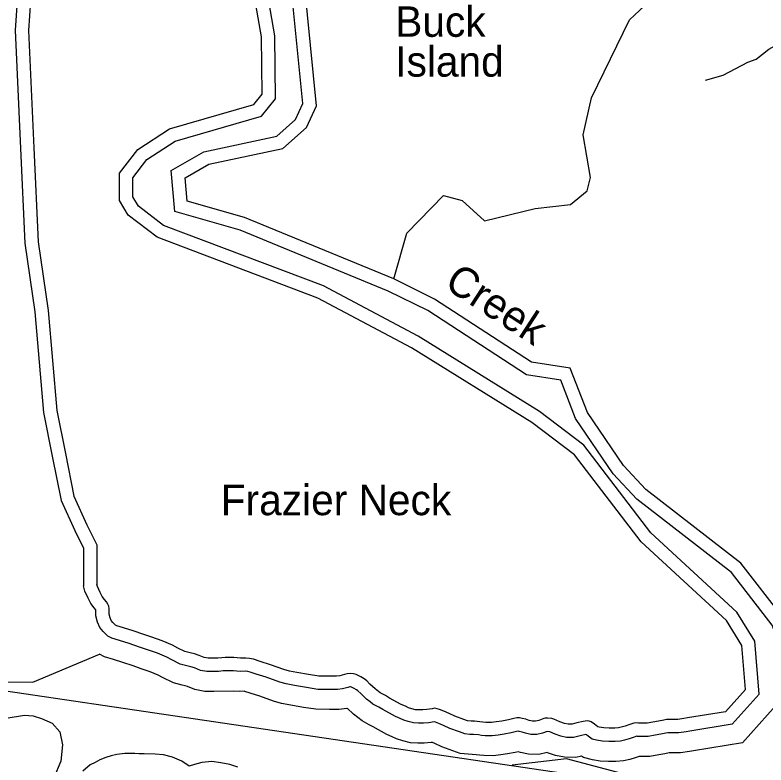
# Model space of a CAD drawing. Extents: x 2104537 to 2336408, y 34176 to 229611.
# Drawn here: x 2286305 to 2290010, y 62747 to 66444 of the extents above; entities that cross this region are included whole.
import ezdxf

# ---------------------------------------------------------------- set-up
doc = ezdxf.new("R2010")
doc.units = 0
for name, color, linetype in [('Exist Boundary Political City Limit New', 7, 'Continuous'), ('Exist Hydrographic Buffer Line', 7, 'Continuous'), ('Exist Hydrographic Creek Single Shore', 7, 'Continuous'), ('Exist Hydrographic Island Label', 7, 'Continuous'), ('Exist Hydrographic Misc Water Feature', 7, 'Continuous'), ('Exist Hydrographic Point Label', 7, 'Continuous'), ('Exist Hydrographic River Shore', 7, 'Continuous'), ('Exist Road Non-System Type 51', 7, 'Continuous'), ('Map Preparation Boundary City Limit Buffer Line', 7, 'Continuous'), ('Old_Level_32', 7, 'Continuous')]:
    doc.layers.add(name, color=color, linetype=linetype)

msp = doc.modelspace()

# ---------------------------------------------------------------- linework, layer by layer
at = {"layer": 'Exist Boundary Political City Limit New'}
msp.add_lwpolyline([(2285266.8, 63258.3), (2290882.2, 62430.4), (2296130.5, 61659.8), (2295847, 55856.3)], dxfattribs=at)
at = {"layer": 'Exist Hydrographic Buffer Line'}
for points in [[(2289844.3, 62948.2), (2289976.6, 63096.2), (2289955.1, 63356.9), (2289866, 63500.7), (2289442.7, 63891.5), (2289111.6, 64323.5), (2288893.1, 64488.9), (2288293.6, 64860.6), (2287827.1, 65108.6), (2287038.1, 65407.4), (2286913.9, 65501.5), (2286886.5, 65548.1), (2286885.8, 65642.2), (2286955.8, 65731.8), (2287095.5, 65822.5), (2287521.3, 65945.6), (2287589.7, 66031.9), (2287587.5, 66342.6), (2287488.3, 66911.3), (2287402.9, 67117), (2287306.9, 67202.9), (2287279.2, 67340.8)], [(2288146.9, 65083.4), (2287416.4, 65383.9), (2287093.3, 65476.3), (2287076.1, 65677.9), (2287237, 65770.6), (2287596.3, 65847.4), (2287689, 65929.5), (2287724.9, 66008.1), (2287653.4, 66732.2), (2287589.3, 66919.5), (2287332.2, 67338.4), (2287279.2, 67340.8)], [(2286326, 67173.9), (2286318.7, 66888.6), (2286325.2, 66659.5), (2286305.5, 66369.2), (2286332, 65785.8), (2286354.2, 65320.2), (2286403.7, 64980.6), (2286446.1, 64485.3), (2286489.2, 64270.2), (2286532.9, 64051.4), (2286599.9, 63902.4), (2286643, 63816.3), (2286643.3, 63629.5)], [(2290174.5, 62704.7), (2290151.9, 63148.3), (2290040.2, 63437), (2289840.2, 63695.8), (2289372.6, 64057.2), (2289256.4, 64181.7), (2289071.4, 64454.6), (2288997.6, 64644.4), (2288828.9, 64670.7), (2288342.4, 64987.1), (2288146.9, 65083.4)], [(2287333, 63210.4), (2287309.4, 63208.2), (2287284.5, 63207.6), (2287251.3, 63207.4), (2287220.6, 63213.4), (2287190.3, 63225.5), (2287172.8, 63231.6), (2287153.6, 63236.2), (2287120.6, 63244.4), (2287078.5, 63265.2), (2287054.5, 63278.5), (2287007.5, 63298), (2286959.2, 63314.7), (2286919.5, 63328.5), (2286867.9, 63345.7), (2286820.8, 63361), (2286783.2, 63372), (2286763, 63382.6), (2286739.6, 63404.7), (2286723.5, 63424.7), (2286711.5, 63451.4), (2286704.2, 63482.5), (2286703.7, 63512), (2286703.7, 63512.1), (2286696, 63521.1), (2286679.2, 63543.2), (2286665.6, 63569.8), (2286650.3, 63604), (2286643.3, 63629.5)], [(2286027.8, 63189.8), (2286152.2, 63156.9), (2286392.4, 63154.9), (2286722, 63293)], [(2287385.3, 63111.7), (2287286.1, 63109.1), (2287241.9, 63108.9), (2287192.6, 63118.6), (2287155.8, 63133.3), (2287145, 63137.1), (2287130.2, 63140.6), (2287086.6, 63151.4), (2287033, 63178), (2287011.7, 63189.7), (2286972.5, 63206), (2286927, 63221.7), (2286887.8, 63235.3), (2286837.2, 63252.2), (2286791.8, 63267), (2286746.2, 63280.3), (2286722, 63293)], [(2287611.5, 63155.8), (2287544.9, 63179.2), (2287495.1, 63194.8), (2287464.6, 63205.2), (2287453.2, 63207.4), (2287440.8, 63208.7), (2287415.6, 63208.2), (2287382.9, 63210.5), (2287333, 63210.4)], [(2289844.3, 62948.2), (2289635.1, 62914.4), (2289616.6, 62910.7), (2289581, 62905.5), (2289546.3, 62905), (2289525.5, 62904.9), (2289516.8, 62903.4), (2289492, 62899.3), (2289464, 62893.2), (2289429.2, 62887.7), (2289397.6, 62887.5), (2289376.3, 62887.9), (2289372.5, 62888.5), (2289354.4, 62882.2), (2289335.4, 62876.3), (2289312.9, 62869.4), (2289292.4, 62864.7), (2289266.4, 62862.9), (2289234.8, 62862.7), (2289203, 62864.2), (2289174.3, 62869), (2289152.8, 62874.5), (2289132.4, 62889.2), (2289124.5, 62895.4), (2289122.3, 62897), (2289121.2, 62896.8), (2289093, 62890.5), (2289061.4, 62882.5), (2289026.6, 62883.2), (2288998.4, 62888.8), (2288969.6, 62898.9), (2288944.2, 62910.5), (2288930.2, 62911.7), (2288908.4, 62903.8), (2288880.3, 62897.4), (2288851, 62898), (2288824.7, 62903.7), (2288808.2, 62909.1), (2288793.3, 62912.6), (2288789.3, 62913.4), (2288779.3, 62911.6), (2288753.5, 62905.5), (2288718.7, 62899.1), (2288688.7, 62894.4), (2288659.3, 62890.9), (2288624.3, 62891.5), (2288607.3, 62893.1), (2288591.2, 62895), (2288567.2, 62897), (2288549.8, 62898), (2288523.8, 62901), (2288498.1, 62909.6), (2288450.1, 62926.6), (2288419.5, 62941.6), (2288397.1, 62951.9), (2288379.4, 62958), (2288373.8, 62959.7), (2288346.1, 62955), (2288319.9, 62952.5), (2288296.6, 62952.9), (2288271.1, 62954.4), (2288245.4, 62961.1), (2288223.7, 62968), (2288205.8, 62976.2), (2288182.3, 62986.4), (2288120.5, 63020), (2288100.9, 63031.6), (2288071.3, 63047.1), (2288057.5, 63057.7), (2288039.6, 63072.1), (2288011.1, 63098.7), (2287997.3, 63112.2), (2287990.6, 63117.3), (2287979.2, 63124.5), (2287975.8, 63126.3), (2287964.8, 63131), (2287960.4, 63132.5), (2287956.5, 63132), (2287947.3, 63129.5), (2287921.5, 63122.4), (2287896.6, 63118.8), (2287857.5, 63118.8), (2287798.5, 63119.9), (2287743.5, 63128.2), (2287683.9, 63138.4), (2287643.1, 63146.4), (2287611.5, 63155.8)], [(2287581.1, 63062.2), (2287513.9, 63085.8), (2287464.6, 63101.3), (2287439.3, 63109.8), (2287438.6, 63109.9), (2287436.5, 63110.2), (2287413, 63109.7), (2287385.3, 63111.7)], [(2288735.3, 62802), (2288702.2, 62796.8), (2288664.3, 62792.3), (2288618.9, 62793.2), (2288597, 62795.2), (2288581.3, 62797.1), (2288560.3, 62798.8), (2288541.4, 62799.9), (2288502.3, 62804.3), (2288466, 62816.6), (2288411.9, 62835.8), (2288377.3, 62852.7), (2288365, 62858.3), (2288359, 62857.3), (2288323.6, 62854), (2288292.9, 62854.5), (2288255.8, 62856.6), (2288217.9, 62866.5), (2288188, 62876.1), (2288165.8, 62886.3), (2288139.1, 62897.8), (2288072, 62934.3), (2288053, 62945.6), (2288018, 62963.9), (2287996.7, 62980.3), (2287975, 62997.7), (2287944.2, 63026.5), (2287941.7, 63025.9), (2287903.6, 63020.4), (2287856.5, 63020.4), (2287790.2, 63021.6), (2287727.9, 63031), (2287666, 63041.6), (2287619.5, 63050.8), (2287581.1, 63062.2)], [(2289894.4, 62856.6), (2289652.5, 62817.5), (2289633.3, 62813.7), (2289588.9, 62807.2), (2289547.2, 62806.6), (2289534.1, 62806.5), (2289533.2, 62806.4), (2289510.6, 62802.6), (2289482.1, 62796.4), (2289437.2, 62789.3), (2289396.9, 62789.1), (2289386.9, 62789.3), (2289385.3, 62788.7), (2289364.5, 62782.3), (2289338.4, 62774.2), (2289306.9, 62767), (2289270, 62764.5), (2289232.9, 62764.3), (2289192.6, 62766.1), (2289153.8, 62772.7), (2289110.4, 62783.9), (2289100.6, 62790.9), (2289072.7, 62783.8), (2289015.9, 62784.9), (2288972.3, 62793.7), (2288933, 62807.5), (2288931.6, 62808.1), (2288890.3, 62798.8), (2288839.5, 62799.8), (2288799, 62808.5), (2288787.4, 62812.3), (2288773.7, 62809.1), (2288735.3, 62802)], [(2287403.9, 62736.9), (2287365.1, 62748.7), (2287320.8, 62757.5), (2287276.1, 62763.6), (2287227, 62759.6), (2287190.2, 62749.8), (2287165, 62740.4), (2287127.8, 62765.6), (2287082.2, 62785.1), (2287037.8, 62796.9), (2286997.3, 62800.7), (2286942.9, 62802.5), (2286918, 62802.4), (2286896.2, 62803.4), (2286869.1, 62803.9), (2286847.5, 62803.1), (2286807.3, 62799.1), (2286778.8, 62791.5), (2286753.7, 62784.2), (2286723.5, 62772.2), (2286700.3, 62759.8), (2286676.5, 62747.5), (2286639.8, 62715.9)], [(2291147.7, 62263.8), (2290820.6, 62383.1), (2290423.7, 62296.7), (2290249.5, 62310.2), (2290086.9, 62379.7), (2289876.5, 62552), (2289026.6, 62777.8), (2288757.4, 62745.6)]]:
    msp.add_lwpolyline(points, dxfattribs=at)
at = {"layer": 'Exist Hydrographic Creek Single Shore'}
for points in [[(2289810.9, 63009.2), (2289908.9, 63118.9), (2289891, 63335.7), (2289815, 63458.6), (2289394, 63847.1), (2289064.9, 64276.6), (2288855.9, 64434.8), (2288260.9, 64803.7), (2287799.9, 65048.7), (2287006, 65349.3), (2286863.9, 65457.1), (2286821, 65530), (2286820, 65664.6), (2286910.8, 65780.9), (2287067.9, 65882.8), (2287482.9, 66002.8), (2287523.9, 66054.5), (2287521.9, 66336.6), (2287424.9, 66892.9), (2287348, 67078), (2287246.9, 67168.5), (2287211.8, 67343), (2287244.9, 67408)], [(2288173.9, 65143.3), (2287438, 65446), (2287154.8, 65526.9), (2287145, 65641.9), (2287260.8, 65708.6), (2287626.9, 65786.8), (2287742.9, 65889.6), (2287791.9, 65996.9), (2287717.9, 66746.2), (2287649, 66947.6), (2287369.9, 67402.4), (2287244.9, 67408)], [(2290238, 62748.5), (2290216.9, 63162.2), (2290097.9, 63469.5), (2289886.9, 63742.6), (2289417, 64105.8), (2289307.9, 64222.7), (2289129.9, 64485.3), (2289045, 64703.4), (2288852.9, 64733.3), (2288374.9, 65044.3), (2288173.9, 65143.3)]]:
    msp.add_lwpolyline(points, dxfattribs=at)
at = {"layer": 'Exist Hydrographic Misc Water Feature'}
msp.add_lwpolyline([(2288173.9, 65143.3), (2288238.9, 65368.3), (2288420, 65555.1), (2288511.9, 65530.4), (2288621, 65429.9), (2288870.9, 65490.7), (2289046, 65510.3), (2289128, 65577.6), (2289144, 65642.9), (2289109, 65853.5), (2289149, 66036.5), (2289337, 66419.9), (2289436, 66513.2)], dxfattribs=at)
at = {"layer": 'Exist Hydrographic River Shore'}
for points in [[(2286391.5, 67170.2), (2286384.3, 66888.7), (2286390.9, 66658.2), (2286371.2, 66368.4), (2286397.5, 65788.9), (2286419.6, 65326.6), (2286468.9, 64988.1), (2286511.2, 64494.6), (2286553.5, 64283), (2286595.8, 64071.5), (2286659.2, 63930.5), (2286708.6, 63831.8), (2286708.9, 63638.5)], [(2287342.6, 63276.3), (2287325.5, 63275.6), (2287305.4, 63273.7), (2287283.5, 63273.2), (2287257.5, 63273), (2287239.2, 63276.6), (2287213.2, 63287), (2287191.4, 63294.6), (2287169.2, 63300), (2287143.4, 63306.4), (2287108.9, 63323.4), (2287083, 63337.7), (2287030.9, 63359.4), (2286980.7, 63376.7), (2286940.6, 63390.6), (2286888.5, 63408), (2286840.2, 63423.7), (2286807.9, 63433.2), (2286801.4, 63436.6), (2286787.9, 63449.3), (2286779.9, 63459.3), (2286773.9, 63472.5), (2286769.7, 63490.7), (2286769.2, 63516.9), (2286767.5, 63530.1), (2286763.1, 63540.6), (2286757.1, 63550.6), (2286747.1, 63562.3), (2286734.9, 63578.3), (2286724.8, 63598.1), (2286712.3, 63626.3), (2286708.9, 63638.5)], [(2287631.8, 63218.3), (2287565.6, 63241.5), (2287515.4, 63257.2), (2287481.5, 63268.7), (2287462.9, 63272.4), (2287443.6, 63274.4), (2287417.3, 63273.9), (2287385.2, 63276.1), (2287353.4, 63276.1), (2287342.6, 63276.3)], [(2289810.9, 63009.2), (2289623.5, 62979), (2289605.4, 62975.4), (2289575.8, 62971.1), (2289545.6, 62970.7), (2289519.7, 62970.5), (2289505.9, 62968.1), (2289479.5, 62963.7), (2289451.9, 62957.7), (2289423.9, 62953.3), (2289398, 62953.2), (2289381.9, 62953.5), (2289369.8, 62955.3), (2289358, 62952.9), (2289333.9, 62944.5), (2289316, 62939), (2289295.9, 62932.8), (2289282.7, 62929.8), (2289264, 62928.5), (2289236.1, 62928.4), (2289209.9, 62929.5), (2289188, 62933.2), (2289181.1, 62935), (2289171.8, 62941.7), (2289164, 62947.8), (2289147.8, 62959.6), (2289137.7, 62963.1), (2289127.9, 62964.9), (2289107.8, 62961), (2289077.9, 62954.4), (2289053.8, 62948.3), (2289033.8, 62948.7), (2289015.8, 62952.3), (2288994, 62959.9), (2288963.8, 62973.6), (2288953.9, 62975.4), (2288931.7, 62977.5), (2288921.5, 62977), (2288913.6, 62975.6), (2288889.8, 62966.8), (2288873.7, 62963.2), (2288858.6, 62963.5), (2288841.9, 62967.1), (2288826, 62972.3), (2288807.7, 62976.6), (2288794.3, 62979.5), (2288781.5, 62978.7), (2288765.7, 62975.8), (2288740, 62969.7), (2288707.7, 62963.8), (2288679.7, 62959.4), (2288656.1, 62956.6), (2288627.9, 62957.1), (2288614.1, 62958.3), (2288597.8, 62960.3), (2288571.9, 62962.4), (2288555.5, 62963.4), (2288538.1, 62965.4), (2288519.6, 62971.6), (2288475.6, 62987.2), (2288447.6, 63000.9), (2288421.6, 63012.9), (2288399.5, 63020.5), (2288387.7, 63024), (2288375.3, 63026.9), (2288363.5, 63024.5), (2288337.5, 63020.1), (2288317.4, 63018.1), (2288299.1, 63018.5), (2288281.4, 63019.5), (2288263.7, 63024.1), (2288247.4, 63029.3), (2288232.5, 63036.2), (2288211, 63045.4), (2288152.9, 63077.1), (2288132.8, 63088.9), (2288106.8, 63102.6), (2288098.1, 63109.3), (2288082.6, 63121.7), (2288056.5, 63146.2), (2288040.4, 63161.9), (2288028.1, 63171.3), (2288011.9, 63181.5), (2288004.1, 63185.5), (2287988.1, 63192.4), (2287974.5, 63196.9), (2287962, 63198.8), (2287943.9, 63196.5), (2287930.1, 63192.9), (2287908, 63186.7), (2287891.9, 63184.4), (2287858.1, 63184.4), (2287804, 63185.4), (2287753.9, 63193), (2287695.7, 63202.9), (2287658.8, 63210.2), (2287631.8, 63218.3)], [(2289894.4, 62856.6), (2290058.8, 63040.5)]]:
    msp.add_lwpolyline(points, dxfattribs=at)
at = {"layer": 'Exist Road Non-System Type 51'}
for points in [[(2289712, 66123.4), (2289798.4, 66147.6), (2289921.7, 66211.2), (2289962, 66226.5), (2290024.9, 66275.5), (2290071.4, 66302.5), (2290158.5, 66366.7), (2290445.4, 66617.1), (2290506.4, 66682.2), (2290632.3, 66781.5), (2290737.3, 66833.6), (2290791.5, 66838.4), (2291466.5, 66799.6), (2291612.4, 66798.7), (2291672.4, 66795.6), (2291748.6, 66804.3)], [(2286262.2, 62978.2), (2286352.4, 62992.5), (2286394.3, 62989.7), (2286436.1, 62976.8), (2286487.8, 62953.8), (2286527, 62911.1), (2286539.8, 62846.9), (2286532, 62765), (2286496.7, 62683.7), (2286461.5, 62628.3), (2286434.6, 62575), (2286421.1, 62507), (2286423.1, 62505), (2286419.8, 62437.2), (2286434, 62340.8), (2286507.6, 60123.9), (2286495.8, 60036.2), (2286491.3, 59904.1), (2286473.1, 59792.6), (2286455.1, 59690.9), (2286406.6, 59556.1), (2286365.9, 59418.7), (2286164.6, 58826.6)]]:
    msp.add_lwpolyline(points, dxfattribs=at)
at = {"layer": 'Map Preparation Boundary City Limit Buffer Line'}
msp.add_lwpolyline([(2285266.8, 63258.3), (2290882.2, 62430.4), (2296130.5, 61659.8), (2295847, 55856.3)], dxfattribs=at)

# ---------------------------------------------------------------- texts
at = {"layer": 'Exist Hydrographic Island Label'}
for s, p in [('Buck', (2288181.2, 66336.9)), ('Island', (2288181.2, 66140.6))]:
    msp.add_text(s, height=150, dxfattribs=at).set_placement(p)
at = {"layer": 'Exist Hydrographic Point Label'}
msp.add_text('Frazier Neck', height=150, dxfattribs=at).set_placement((2287320.3, 63978.5))
at = {"layer": 'Old_Level_32'}
msp.add_text('Creek', height=150, rotation=326.9539, dxfattribs=at).set_placement((2288416.8, 65103.2))

doc.saveas('drawing.dxf')
